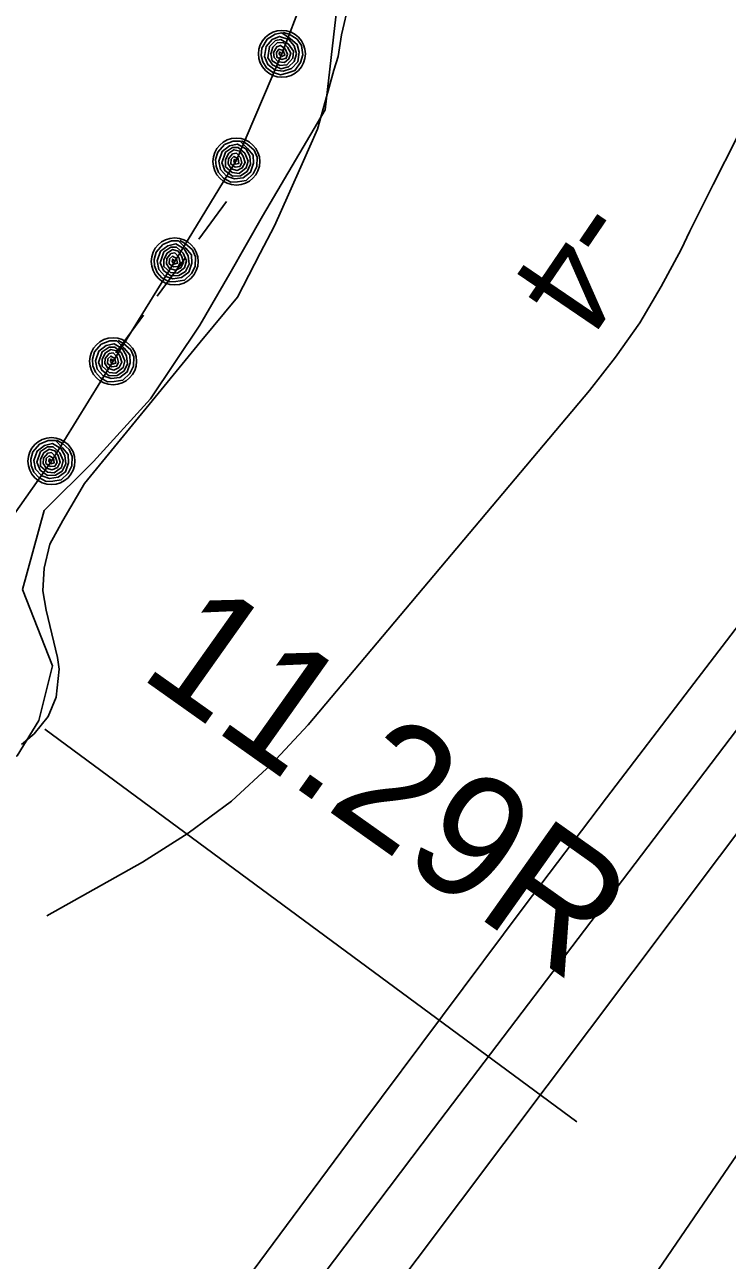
# Model space of a CAD drawing. Extents: x 3905714 to 3926767, y 183354 to 205755.
# Drawn here: x 3913219.9 to 3913459.3, y 189138.5 to 189559.7 of the extents above; entities that cross this region are included whole.
import ezdxf

# ---------------------------------------------------------------- set-up
doc = ezdxf.new("R2010")
doc.units = 0
for name, color, linetype in [('V-LEVE-TOET', 7, 'Continuous'), ('V-RIVR-EDGE', 7, 'Continuous'), ('V-RIVR-RANG', 7, 'Continuous'), ('V-RRAP-FSHR', 7, 'Continuous'), ('V-STRM-FMON', 7, 'Continuous'), ('V-TOPO-DPTH', 7, 'Continuous'), ('V-TOPO-MINR', 7, 'Continuous'), ('V-TOPO-SHOR', 7, 'Continuous'), ('V-WETL-SWMP', 7, 'Continuous')]:
    doc.layers.add(name, color=color, linetype=linetype)

msp = doc.modelspace()

# ---------------------------------------------------------------- linework, layer by layer
at = {"layer": 'V-LEVE-TOET'}
msp.add_line((3913226.69, 189319.56), (3913408.01, 189185.64), dxfattribs=at)
at = {"layer": 'V-RIVR-EDGE'}
msp.add_lwpolyline([(3913328.77, 189587.35), (3913322.26, 189530.67), (3913300.89, 189494.43), (3913289.74, 189474.91), (3913279.52, 189457.26), (3913262.79, 189432.17), (3913243.28, 189410.8), (3913226.56, 189394.07), (3913219.12, 189367.12), (3913229.34, 189341.11), (3913224.7, 189322.52), (3913217.26, 189310.44), (3913194.03, 189303.94), (3913173.59, 189298.36), (3913159.65, 189278.85), (3913149.43, 189260.27), (3912983.1, 189022.39)], dxfattribs=at)
at = {"layer": 'V-RRAP-FSHR'}
for points in [[(3913321.88, 189587.15), (3913307.55, 189549.8), (3913292.12, 189513.56), (3913271.2, 189479.18), (3913249.99, 189444.98), (3913228.98, 189410.94), (3913205.94, 189378.28), (3913182.3, 189346.9), (3913158.66, 189313.74), (3913135.15, 189281.48), (3913111.38, 189249.21), (3913088.85, 189216.69)], [(3913307.98, 189557.11), (3913309.96, 189556.48), (3913312.76, 189554.78), (3913314.19, 189552.63), (3913314.7, 189549.46), (3913313.9, 189546.82), (3913311.98, 189544.11), (3913309.24, 189543.16), (3913307.03, 189542.63), (3913304.33, 189543.51), (3913302.31, 189545.03), (3913301.08, 189547.04), (3913300.49, 189549.18), (3913300.73, 189551.78), (3913302.53, 189554.76), (3913305.21, 189556.49), (3913307.57, 189556.93), (3913310.47, 189554.94), (3913312.75, 189553.03), (3913313.43, 189550.32), (3913312.93, 189547.13), (3913310.85, 189544.83), (3913307.98, 189543.89), (3913305.21, 189544.26), (3913302.77, 189546.14), (3913301.63, 189548.9), (3913302.16, 189552.3), (3913304.21, 189554.64), (3913306.77, 189555.76), (3913309.95, 189554.64), (3913311.74, 189552.54), (3913312.51, 189549.8), (3913311.77, 189547.14), (3913309.83, 189545.34), (3913307.14, 189544.71), (3913304.31, 189546.08), (3913302.79, 189548.48), (3913303.3, 189552.33), (3913305.34, 189554.31), (3913307.21, 189554.69), (3913309.83, 189553.11), (3913311.46, 189550.74), (3913311.27, 189548.3), (3913309.25, 189546.04), (3913306.89, 189545.85), (3913304.23, 189547.43), (3913303.73, 189549.79), (3913304.46, 189552.11), (3913306.01, 189553.61), (3913308.07, 189553.51), (3913309.47, 189552.09), (3913310.58, 189550.07), (3913309.94, 189548.09), (3913308.39, 189546.9), (3913306.21, 189547.11), (3913304.94, 189548.54), (3913304.71, 189550.29), (3913305.79, 189552.22), (3913307.05, 189552.65), (3913308.67, 189551.46), (3913309.5, 189549.73), (3913309.02, 189548.38), (3913307.52, 189547.92), (3913305.81, 189548.67), (3913305.65, 189550.3), (3913306.44, 189551.38), (3913308.01, 189550.9), (3913308.54, 189549.35), (3913307.47, 189548.85), (3913306.65, 189549.64), (3913306.75, 189550.47), (3913307.57, 189549.85)], [(3913293.8, 189520.16), (3913295.63, 189519.17), (3913298.06, 189516.98), (3913299.07, 189514.6), (3913298.98, 189511.39), (3913297.71, 189508.94), (3913295.32, 189506.64), (3913292.44, 189506.21), (3913290.17, 189506.1), (3913287.68, 189507.46), (3913285.98, 189509.34), (3913285.14, 189511.54), (3913284.96, 189513.75), (3913285.68, 189516.26), (3913288, 189518.85), (3913290.95, 189520.06), (3913293.35, 189520.05), (3913295.84, 189517.56), (3913297.72, 189515.26), (3913297.89, 189512.47), (3913296.8, 189509.43), (3913294.34, 189507.55), (3913291.35, 189507.16), (3913288.69, 189508.04), (3913286.64, 189510.34), (3913286.03, 189513.26), (3913287.18, 189516.51), (3913289.64, 189518.43), (3913292.36, 189519.05), (3913295.27, 189517.36), (3913296.64, 189514.96), (3913296.89, 189512.13), (3913295.67, 189509.65), (3913293.43, 189508.25), (3913290.67, 189508.13), (3913288.14, 189510), (3913287.09, 189512.64), (3913288.3, 189516.33), (3913290.68, 189517.89), (3913292.58, 189517.92), (3913294.87, 189515.88), (3913296.03, 189513.24), (3913295.4, 189510.88), (3913292.98, 189509.04), (3913290.63, 189509.29), (3913288.32, 189511.33), (3913288.26, 189513.74), (3913289.41, 189515.89), (3913291.21, 189517.08), (3913293.21, 189516.6), (3913294.33, 189514.95), (3913295.04, 189512.76), (3913294.05, 189510.93), (3913292.3, 189510.05), (3913290.2, 189510.65), (3913289.22, 189512.29), (3913289.31, 189514.06), (3913290.73, 189515.76), (3913292.05, 189515.94), (3913293.42, 189514.48), (3913293.92, 189512.62), (3913293.2, 189511.38), (3913291.64, 189511.21), (3913290.09, 189512.27), (3913290.24, 189513.89), (3913291.21, 189514.81), (3913292.67, 189514.05), (3913292.91, 189512.42), (3913291.76, 189512.13), (3913291.1, 189513.06), (3913291.35, 189513.86), (3913292.05, 189513.09)], [(3913272.79, 189486.12), (3913274.62, 189485.13), (3913277.05, 189482.94), (3913278.06, 189480.56), (3913277.96, 189477.35), (3913276.7, 189474.91), (3913274.31, 189472.6), (3913271.43, 189472.17), (3913269.16, 189472.06), (3913266.67, 189473.43), (3913264.97, 189475.3), (3913264.13, 189477.5), (3913263.95, 189479.71), (3913264.67, 189482.22), (3913266.99, 189484.81), (3913269.94, 189486.02), (3913272.34, 189486.02), (3913274.83, 189483.52), (3913276.71, 189481.22), (3913276.88, 189478.44), (3913275.79, 189475.39), (3913273.33, 189473.51), (3913270.33, 189473.12), (3913267.68, 189474.01), (3913265.63, 189476.3), (3913265.02, 189479.22), (3913266.17, 189482.47), (3913268.62, 189484.39), (3913271.35, 189485.01), (3913274.26, 189483.32), (3913275.63, 189480.93), (3913275.88, 189478.09), (3913274.66, 189475.61), (3913272.42, 189474.21), (3913269.66, 189474.09), (3913267.13, 189475.96), (3913266.08, 189478.6), (3913267.29, 189482.29), (3913269.67, 189483.85), (3913271.57, 189483.88), (3913273.86, 189481.85), (3913275.02, 189479.21), (3913274.39, 189476.85), (3913271.97, 189475), (3913269.62, 189475.25), (3913267.31, 189477.3), (3913267.25, 189479.71), (3913268.4, 189481.85), (3913270.2, 189483.04), (3913272.21, 189482.56), (3913273.32, 189480.91), (3913274.03, 189478.72), (3913273.04, 189476.89), (3913271.29, 189476.01), (3913269.19, 189476.62), (3913268.21, 189478.25), (3913268.3, 189480.02), (3913269.73, 189481.72), (3913271.04, 189481.9), (3913272.41, 189480.44), (3913272.91, 189478.58), (3913272.18, 189477.35), (3913270.63, 189477.17), (3913269.08, 189478.23), (3913269.23, 189479.86), (3913270.21, 189480.77), (3913271.66, 189480.01), (3913271.9, 189478.38), (3913270.75, 189478.09), (3913270.09, 189479.02), (3913270.34, 189479.82), (3913271.04, 189479.05)], [(3913251.78, 189452.08), (3913253.6, 189451.09), (3913256.04, 189448.9), (3913257.05, 189446.53), (3913256.96, 189443.32), (3913255.69, 189440.87), (3913253.3, 189438.56), (3913250.42, 189438.13), (3913248.15, 189438.02), (3913245.66, 189439.39), (3913243.96, 189441.26), (3913243.12, 189443.46), (3913242.94, 189445.68), (3913243.66, 189448.18), (3913245.98, 189450.77), (3913248.93, 189451.98), (3913251.33, 189451.98), (3913253.82, 189449.48), (3913255.7, 189447.18), (3913255.87, 189444.4), (3913254.78, 189441.36), (3913252.31, 189439.48), (3913249.32, 189439.09), (3913246.67, 189439.97), (3913244.62, 189442.27), (3913244.01, 189445.18), (3913245.16, 189448.43), (3913247.62, 189450.35), (3913250.34, 189450.98), (3913253.25, 189449.28), (3913254.62, 189446.89), (3913254.87, 189444.05), (3913253.65, 189441.58), (3913251.41, 189440.17), (3913248.65, 189440.05), (3913246.12, 189441.92), (3913245.07, 189444.56), (3913246.28, 189448.25), (3913248.66, 189449.81), (3913250.56, 189449.84), (3913252.85, 189447.81), (3913254.01, 189445.17), (3913253.38, 189442.81), (3913250.96, 189440.96), (3913248.61, 189441.21), (3913246.3, 189443.26), (3913246.24, 189445.67), (3913247.39, 189447.81), (3913249.19, 189449), (3913251.19, 189448.52), (3913252.31, 189446.87), (3913253.02, 189444.68), (3913252.03, 189442.85), (3913250.28, 189441.97), (3913248.18, 189442.58), (3913247.2, 189444.22), (3913247.29, 189445.98), (3913248.71, 189447.68), (3913250.03, 189447.86), (3913251.4, 189446.4), (3913251.9, 189444.54), (3913251.17, 189443.31), (3913249.62, 189443.13), (3913248.07, 189444.19), (3913248.22, 189445.82), (3913249.2, 189446.73), (3913250.65, 189445.97), (3913250.89, 189444.35), (3913249.74, 189444.05), (3913249.08, 189444.98), (3913249.33, 189445.79), (3913250.03, 189445.01)], [(3913230.77, 189418.04), (3913232.6, 189417.05), (3913235.03, 189414.86), (3913236.04, 189412.49), (3913235.95, 189409.28), (3913234.67, 189406.83), (3913232.29, 189404.52), (3913229.41, 189404.1), (3913227.14, 189403.98), (3913224.65, 189405.35), (3913222.95, 189407.22), (3913222.11, 189409.43), (3913221.93, 189411.64), (3913222.65, 189414.15), (3913224.97, 189416.74), (3913227.92, 189417.95), (3913230.32, 189417.94), (3913232.81, 189415.45), (3913234.69, 189413.15), (3913234.86, 189410.36), (3913233.77, 189407.32), (3913231.31, 189405.44), (3913228.31, 189405.05), (3913225.66, 189405.93), (3913223.61, 189408.23), (3913223, 189411.15), (3913224.15, 189414.39), (3913226.6, 189416.32), (3913229.33, 189416.94), (3913232.24, 189415.25), (3913233.61, 189412.85), (3913233.86, 189410.02), (3913232.64, 189407.54), (3913230.4, 189406.14), (3913227.64, 189406.02), (3913225.11, 189407.88), (3913224.06, 189410.53), (3913225.27, 189414.21), (3913227.65, 189415.77), (3913229.55, 189415.8), (3913231.84, 189413.77), (3913233, 189411.13), (3913232.37, 189408.77), (3913229.95, 189406.93), (3913227.6, 189407.18), (3913225.29, 189409.22), (3913225.23, 189411.63), (3913226.38, 189413.77), (3913228.18, 189414.97), (3913230.18, 189414.48), (3913231.3, 189412.83), (3913232.01, 189410.64), (3913231.02, 189408.81), (3913229.27, 189407.93), (3913227.17, 189408.54), (3913226.19, 189410.18), (3913226.28, 189411.94), (3913227.71, 189413.64), (3913229.02, 189413.83), (3913230.39, 189412.36), (3913230.89, 189410.51), (3913230.16, 189409.27), (3913228.61, 189409.09), (3913227.06, 189410.15), (3913227.21, 189411.78), (3913228.18, 189412.69), (3913229.64, 189411.93), (3913229.88, 189410.31), (3913228.73, 189410.02), (3913228.07, 189410.94), (3913228.32, 189411.75), (3913229.02, 189410.98)]]:
    msp.add_lwpolyline(points, dxfattribs=at)
for centre in [(3913307.55, 189549.81), (3913292.01, 189513.06), (3913271, 189479.02), (3913249.99, 189444.98), (3913228.98, 189410.94)]:
    msp.add_circle(centre, 8, dxfattribs=at)
at = {"layer": 'V-TOPO-DPTH'}
for points in [[(3913151.89, 188719.91), (3913452.61, 189159.78), (3913473.85, 189190.84), (3913495.09, 189221.9), (3913516.34, 189252.96), (3913537.6, 189284.02), (3913558.74, 189315.14), (3913579.75, 189346.37), (3913600.53, 189377.74), (3913621.16, 189409.2), (3913990.61, 189976.85), (3913991.96, 189978.96), (3913993.3, 189981.08), (3913994.61, 189983.22), (3913995.9, 189985.36), (3913997.19, 189987.51), (3913998.52, 189989.63), (3913999.88, 189991.73), (3914001.27, 189993.82), (3914007.13, 190002.45), (3914007.45, 190002.72), (3914007.65, 190002.78), (3914008.82, 190002.72), (3914466.37, 190645.48)], [(3913151.89, 188719.91), (3913452.61, 189159.78), (3913473.85, 189190.84), (3913495.09, 189221.9), (3913516.34, 189252.96), (3913537.6, 189284.02), (3913558.74, 189315.14), (3913579.75, 189346.37), (3913600.53, 189377.74), (3913621.16, 189409.2), (3913990.61, 189976.85), (3913991.96, 189978.96), (3913993.3, 189981.08), (3913994.61, 189983.22), (3913995.9, 189985.36), (3913997.19, 189987.51), (3913998.52, 189989.63), (3913999.88, 189991.73), (3914001.27, 189993.82), (3914007.13, 190002.45), (3914007.45, 190002.72), (3914007.65, 190002.78), (3914008.82, 190002.72), (3914466.37, 190645.48)], [(3913118.56, 188826.23), (3913500.65, 189334.62), (3913517.9, 189358.09), (3913534.8, 189381.8), (3913551.18, 189405.87), (3913567.22, 189430.18), (3914002.78, 190050.13), (3914130.11, 190226.56), (3914152.91, 190258.95), (3914175.19, 190291.69)], [(3914175.19, 190291.69), (3914152.91, 190258.95), (3914130.11, 190226.56), (3914002.78, 190050.13), (3913567.22, 189430.18), (3913551.18, 189405.87), (3913534.8, 189381.8), (3913517.9, 189358.09), (3913500.65, 189334.62), (3913118.56, 188826.23)], [(3913956.3, 190084.49), (3913523.53, 189442.45), (3913511.33, 189421.39), (3913507.03, 189414.27), (3913502.54, 189407.28), (3913497.79, 189400.46), (3913492.87, 189393.76), (3913446.43, 189333.14), (3913418.23, 189296.15), (3913390.16, 189259.07), (3913362.26, 189221.86), (3913334.48, 189184.56), (3913055.99, 188808.7)]]:
    msp.add_lwpolyline(points, dxfattribs=at)
at = {"layer": 'V-TOPO-MINR'}
for points in [[(3914466.37, 190645.48), (3914008.82, 190002.72), (3914007.65, 190002.78), (3914007.45, 190002.72), (3914007.13, 190002.45), (3914001.27, 189993.82), (3913999.88, 189991.73), (3913998.52, 189989.63), (3913997.19, 189987.51), (3913995.9, 189985.36), (3913994.61, 189983.22), (3913993.3, 189981.08), (3913991.96, 189978.96), (3913990.61, 189976.85), (3913621.16, 189409.2), (3913600.53, 189377.74), (3913579.75, 189346.37), (3913558.74, 189315.14), (3913537.6, 189284.02), (3913516.34, 189252.96), (3913495.09, 189221.9), (3913473.85, 189190.84), (3913452.61, 189159.78), (3913151.89, 188719.91)], [(3914134.9, 190292.29), (3914121.52, 190271.31), (3914108.22, 190250.28), (3914094.79, 190229.33), (3914081.09, 190208.56), (3914066.99, 190188.07), (3914052.62, 190167.75), (3913980.61, 190067.97), (3913586.17, 189502.32), (3913539.01, 189425.96), (3913528.94, 189410.17), (3913518.58, 189394.6), (3913507.78, 189379.32), (3913496.67, 189364.25), (3913359.26, 189183.27), (3913306.53, 189113.47), (3913254.02, 189043.51), (3913201.85, 188973.29), (3913149.89, 188902.92), (3913060.6, 188781.35)], [(3914175.19, 190291.69), (3914152.91, 190258.95), (3914130.11, 190226.56), (3914002.78, 190050.13), (3913567.22, 189430.18), (3913551.18, 189405.87), (3913534.8, 189381.8), (3913517.9, 189358.09), (3913500.65, 189334.62), (3913118.56, 188826.23)], [(3913956.3, 190084.49), (3913523.53, 189442.45), (3913511.33, 189421.39), (3913507.03, 189414.27), (3913502.54, 189407.28), (3913497.79, 189400.46), (3913492.87, 189393.76), (3913446.43, 189333.14), (3913418.23, 189296.15), (3913390.16, 189259.07), (3913362.26, 189221.86), (3913334.48, 189184.56), (3913055.99, 188808.7)], [(3913560.3, 189698.56), (3913479.49, 189552.68), (3913470.96, 189536.99), (3913462.61, 189521.21), (3913454.51, 189505.29), (3913446.58, 189489.29), (3913443.58, 189483.11), (3913436.83, 189470.43), (3913429.49, 189458.12), (3913421.25, 189446.4), (3913412.42, 189435.06), (3913316.52, 189320.98), (3913303.87, 189307.49), (3913290.37, 189295.03), (3913275.61, 189284.1), (3913260, 189274.19), (3913227.47, 189255.95)]]:
    msp.add_lwpolyline(points, dxfattribs=at)
at = {"layer": 'V-TOPO-SHOR'}
msp.add_lwpolyline([(3913218.78, 189314.3), (3913223.08, 189317.92), (3913227.93, 189323.89), (3913230.55, 189330.42), (3913231.65, 189340), (3913231.08, 189344.02), (3913229.13, 189352.07), (3913227.17, 189360.11), (3913226.05, 189366.77), (3913226.46, 189374.41), (3913228.39, 189382.6), (3913232.82, 189390.65), (3913240.29, 189403.29), (3913279.63, 189451.52), (3913292.37, 189466.8), (3913300.12, 189481.8), (3913304.96, 189491.11), (3913309.8, 189501.8), (3913314.5, 189512.35), (3913319.62, 189524.16), (3913322.38, 189533.88), (3913325.28, 189544.29), (3913326.66, 189548.87), (3913327.9, 189556.23), (3913330.52, 189567.47)], dxfattribs=at)
at = {"layer": 'V-WETL-SWMP'}
for p, q in [((3913327.9, 189556.23), (3913330.52, 189567.47)), ((3913326.66, 189548.87), (3913327.9, 189556.23)), ((3913325.28, 189544.29), (3913326.66, 189548.87)), ((3913322.38, 189533.88), (3913325.28, 189544.29)), ((3913319.62, 189524.16), (3913322.38, 189533.88)), ((3913314.5, 189512.35), (3913319.62, 189524.16)), ((3913309.8, 189501.8), (3913314.5, 189512.35)), ((3913288.7, 189499.47), (3913279.25, 189486.56)), ((3913304.96, 189491.11), (3913309.8, 189501.8)), ((3913300.12, 189481.8), (3913304.96, 189491.11)), ((3913274.52, 189480.11), (3913265.06, 189467.2)), ((3913292.37, 189466.8), (3913300.12, 189481.8)), ((3913279.63, 189451.51), (3913292.37, 189466.8)), ((3913260.34, 189460.75), (3913250.88, 189447.84)), ((3913240.29, 189403.29), (3913279.63, 189451.51)), ((3913232.82, 189390.65), (3913240.29, 189403.29)), ((3913228.39, 189382.6), (3913232.82, 189390.65)), ((3913226.46, 189374.41), (3913228.39, 189382.6)), ((3913226.05, 189366.77), (3913226.46, 189374.41)), ((3913227.17, 189360.11), (3913226.05, 189366.77)), ((3913231.08, 189344.02), (3913227.17, 189360.11)), ((3913231.65, 189340), (3913231.08, 189344.02)), ((3913230.55, 189330.42), (3913231.65, 189340)), ((3913227.93, 189323.89), (3913230.55, 189330.42)), ((3913223.08, 189317.92), (3913227.93, 189323.89)), ((3913218.78, 189314.3), (3913223.08, 189317.92))]:
    msp.add_line(p, q, dxfattribs=at)

# ---------------------------------------------------------------- texts
at = {"layer": 'V-RIVR-RANG'}
msp.add_text('-4', height=33.5, rotation=235.7883, dxfattribs=at).set_placement((3913407.02, 189503.02))
at = {"layer": 'V-STRM-FMON'}
msp.add_text('11.29R', height=42, rotation=324.6563, dxfattribs=at).set_placement((3913258.21, 189337.87))

doc.saveas('drawing.dxf')
